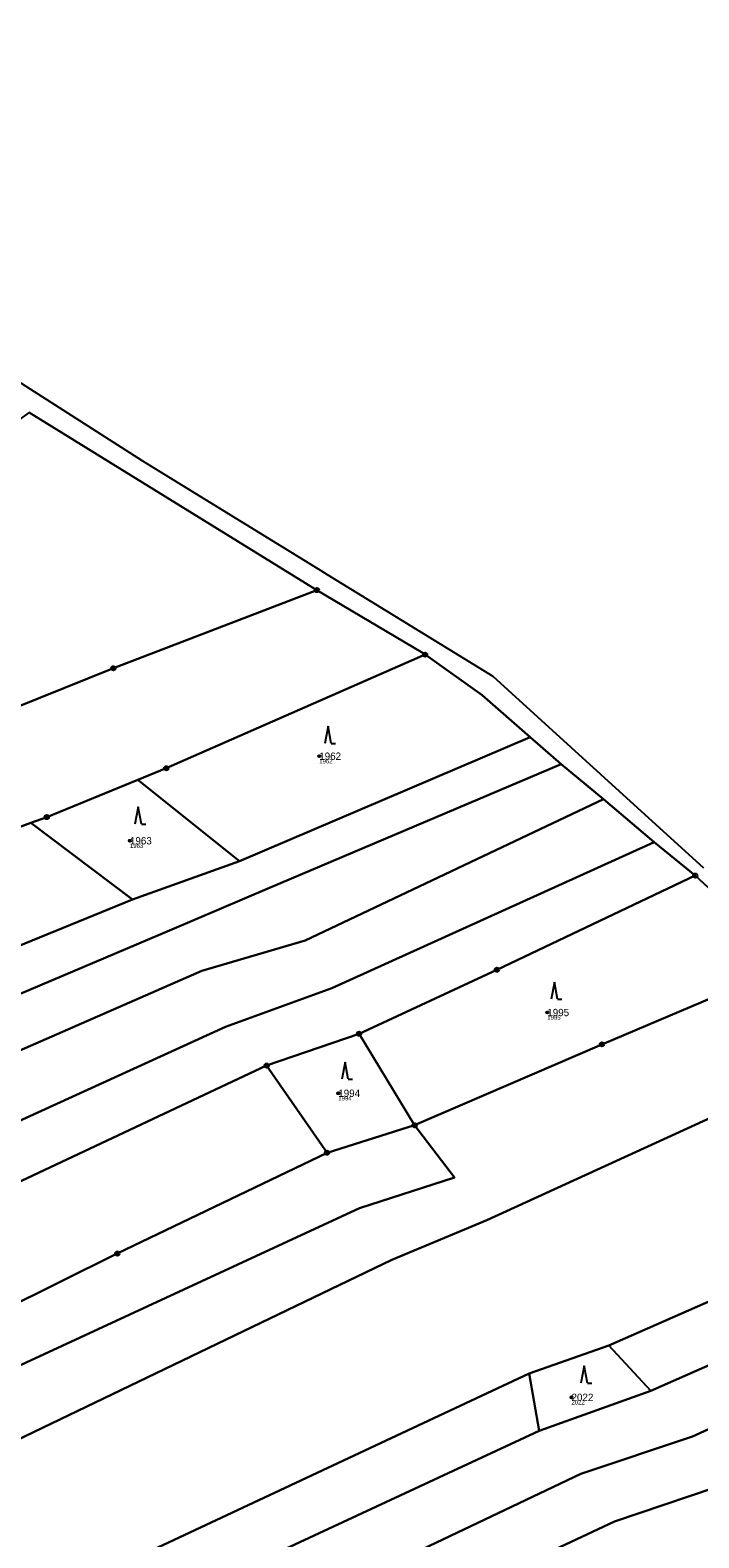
# Model space of a CAD drawing. Extents: x -761891 to -756141, y -1178507 to -1171885.
# Drawn here: x -757658.8 to -757504, y -1174410 to -1174061.3 of the extents above; entities that cross this region are included whole.
import ezdxf

# ---------------------------------------------------------------- set-up
doc = ezdxf.new("R2010")
doc.units = 0
for name, color, linetype in [('Definiční body', 7, 'Continuous'), ('Hranice parcel', 7, 'Continuous'), ('Parcelní čísla', 7, 'Continuous'), ('Polygon ku', 7, 'Continuous'), ('Polygon parcely', 7, 'Continuous'), ('Značky bodu BP', 7, 'Continuous'), ('Značky kultur', 7, 'Continuous')]:
    doc.layers.add(name, color=color, linetype=linetype)

msp = doc.modelspace()

# ---------------------------------------------------------------- linework, layer by layer
at = {"layer": 'Definiční body'}
for centre in [(-757591.84, -1174229.22), (-757635.66, -1174248.78), (-757539.06, -1174288.5), (-757587.44, -1174307.17), (-757533.45, -1174377.5)]:
    msp.add_circle(centre, 0.25, dxfattribs=at)
at = {"layer": 'Hranice parcel'}
for p, q in [((-757632.7, -1174161), (-757666.66, -1174139.31)), ((-757658.95, -1174149.72), (-757592.4, -1174190.8)), ((-757627.66, -1174164.1), (-757632.7, -1174161)), ((-757592, -1174186), (-757627.66, -1174164.1)), ((-757589.95, -1174187.26), (-757592, -1174186)), ((-757551.6, -1174210.8), (-757589.95, -1174187.26)), ((-757548.12, -1174213.96), (-757551.6, -1174210.8)), ((-757526.65, -1174233.48), (-757548.12, -1174213.96)), ((-757610.33, -1174253.5), (-757542.99, -1174224.8)), ((-757542.99, -1174224.8), (-757535.83, -1174231.03)), ((-757535.83, -1174231.03), (-757526.04, -1174239.13)), ((-757633.86, -1174234.7), (-757610.33, -1174253.5)), ((-757502.81, -1174255.14), (-757526.65, -1174233.48)), ((-757526.04, -1174239.13), (-757514.36, -1174249.12)), ((-757785.56, -1174291.44), (-757658.58, -1174244.66)), ((-757658.58, -1174244.66), (-757635.06, -1174262.35)), ((-757514.36, -1174249.12), (-757504.82, -1174256.85)), ((-757635.06, -1174262.35), (-757610.33, -1174253.5)), ((-757482.64, -1174277.29), (-757504.82, -1174256.85)), ((-757872.88, -1174359.4), (-757635.06, -1174262.35)), ((-757582.64, -1174293.42), (-757604.04, -1174300.78)), ((-757569.78, -1174314.58), (-757582.64, -1174293.42)), ((-757590.02, -1174320.92), (-757604.04, -1174300.78)), ((-757590.02, -1174320.92), (-757569.78, -1174314.58)), ((-757524.8, -1174365.52), (-757426.79, -1174322.38)), ((-757515.09, -1174375.99), (-757415.54, -1174332.1)), ((-757543.25, -1174371.98), (-757524.8, -1174365.52)), ((-757524.8, -1174365.52), (-757515.09, -1174375.99)), ((-757543.25, -1174371.98), (-757540.96, -1174385.22)), ((-757540.96, -1174385.22), (-757515.09, -1174375.99))]:
    msp.add_line(p, q, dxfattribs=at)
for points in [[(-757592.4, -1174190.8), (-757639.5, -1174208.9), (-757772.3, -1174262.3), (-757906.37, -1174316.49)], [(-757567.36, -1174205.74), (-757568.2, -1174205.2), (-757592.4, -1174190.8)], [(-757633.86, -1174234.7), (-757627.25, -1174232), (-757567.36, -1174205.74)], [(-757567.36, -1174205.74), (-757554.14, -1174215.1), (-757542.99, -1174224.8)], [(-757865.59, -1174370.83), (-757626.54, -1174269.51), (-757603.38, -1174259.69), (-757535.83, -1174231.03)], [(-757658.58, -1174244.66), (-757654.9, -1174243.3), (-757633.86, -1174234.7)], [(-757859.19, -1174382.26), (-757738.08, -1174330.88), (-757618.99, -1174278.9), (-757595.11, -1174271.83), (-757526.04, -1174239.13)], [(-757853.74, -1174393.67), (-757729.91, -1174344.84), (-757613.52, -1174291.82), (-757588.96, -1174282.85), (-757514.36, -1174249.12)], [(-757504.82, -1174256.85), (-757550.73, -1174278.6), (-757582.64, -1174293.42)], [(-757569.78, -1174314.58), (-757526.4, -1174295.86), (-757482.64, -1174277.29)], [(-757836.61, -1174456.52), (-757708.62, -1174409.82), (-757575.08, -1174345.67), (-757553.07, -1174336.53), (-757461.16, -1174294.5)], [(-757604.04, -1174300.78), (-757660.74, -1174327.45), (-757678.65, -1174335.79), (-757704.93, -1174347.92), (-757744.5, -1174366.3), (-757788.6, -1174384.08), (-757849.18, -1174407.64)], [(-757839.12, -1174443.47), (-757724.45, -1174399.36), (-757582.53, -1174333.77), (-757560.57, -1174326.68), (-757569.78, -1174314.58)], [(-757842.65, -1174427.58), (-757779.65, -1174405.43), (-757730.86, -1174387.85), (-757702.02, -1174374.15), (-757665.33, -1174357.53), (-757638.6, -1174344.27), (-757590.02, -1174320.92)], [(-757832.6, -1174529.23), (-757773.17, -1174505), (-757633.27, -1174443.65), (-757531.33, -1174395.17), (-757505.42, -1174386.53), (-757405.37, -1174340.89)], [(-757834.64, -1174544.42), (-757668.56, -1174474.18), (-757523.51, -1174406.2), (-757494.69, -1174396.51), (-757393.19, -1174351.46)], [(-757829.79, -1174499.12), (-757675.85, -1174434.02), (-757543.25, -1174371.98)], [(-757831.21, -1174514.29), (-757669.55, -1174444.98), (-757540.96, -1174385.22)]]:
    msp.add_lwpolyline(points, dxfattribs=at)
at = {"layer": 'Polygon ku'}
msp.add_lwpolyline([(-757502.81, -1174255.14), (-757526.65, -1174233.48), (-757548.12, -1174213.96), (-757551.6, -1174210.8), (-757589.95, -1174187.26), (-757592, -1174186), (-757627.66, -1174164.1), (-757632.7, -1174161), (-757666.66, -1174139.31), (-757670.2, -1174137.05), (-757710.65, -1174111.9), (-757743.82, -1174091.71), (-757773.73, -1174073.5), (-757817.81, -1174046.66)], dxfattribs=at)
at = {"layer": 'Polygon parcely'}
for points in [[(-757502.81, -1174255.14), (-757526.65, -1174233.48), (-757548.12, -1174213.96), (-757551.6, -1174210.8), (-757589.95, -1174187.26), (-757592, -1174186), (-757627.66, -1174164.1), (-757632.7, -1174161), (-757666.66, -1174139.31)], [(-757658.95, -1174149.72), (-757592.4, -1174190.8), (-757568.2, -1174205.2), (-757567.36, -1174205.74), (-757554.14, -1174215.1), (-757542.99, -1174224.8), (-757535.83, -1174231.03), (-757526.04, -1174239.13), (-757514.36, -1174249.12), (-757504.82, -1174256.85), (-757482.64, -1174277.29)]]:
    msp.add_lwpolyline(points, dxfattribs=at)
for points in [[(-757698.35, -1174177.87), (-757714.08, -1174189.06), (-757795.03, -1174243.96), (-757906.37, -1174316.49), (-757772.3, -1174262.3), (-757639.5, -1174208.9), (-757592.4, -1174190.8), (-757658.95, -1174149.72)], [(-757633.86, -1174234.7), (-757627.25, -1174232), (-757567.36, -1174205.74), (-757568.2, -1174205.2), (-757592.4, -1174190.8), (-757639.5, -1174208.9), (-757772.3, -1174262.3), (-757906.37, -1174316.49), (-757902.4, -1174321.12), (-757889.74, -1174337.31), (-757889.09, -1174338.07), (-757888.44, -1174338.83), (-757785.56, -1174291.44), (-757658.58, -1174244.66), (-757654.9, -1174243.3)], [(-757542.99, -1174224.8), (-757554.14, -1174215.1), (-757567.36, -1174205.74), (-757627.25, -1174232), (-757633.86, -1174234.7), (-757610.33, -1174253.5)], [(-757626.54, -1174269.51), (-757603.38, -1174259.69), (-757535.83, -1174231.03), (-757542.99, -1174224.8), (-757610.33, -1174253.5), (-757635.06, -1174262.35), (-757872.88, -1174359.4), (-757868.24, -1174366.1), (-757865.59, -1174370.83)], [(-757526.04, -1174239.13), (-757535.83, -1174231.03), (-757603.38, -1174259.69), (-757626.54, -1174269.51), (-757865.59, -1174370.83), (-757861.64, -1174377.88), (-757859.19, -1174382.26), (-757738.08, -1174330.88), (-757618.99, -1174278.9), (-757595.11, -1174271.83)], [(-757610.33, -1174253.5), (-757633.86, -1174234.7), (-757654.9, -1174243.3), (-757658.58, -1174244.66), (-757635.06, -1174262.35)], [(-757613.52, -1174291.82), (-757588.96, -1174282.85), (-757514.36, -1174249.12), (-757526.04, -1174239.13), (-757595.11, -1174271.83), (-757618.99, -1174278.9), (-757738.08, -1174330.88), (-757859.19, -1174382.26), (-757855.07, -1174389.61), (-757853.74, -1174393.67), (-757729.91, -1174344.84)], [(-757635.06, -1174262.35), (-757658.58, -1174244.66), (-757785.56, -1174291.44), (-757888.44, -1174338.83), (-757881.29, -1174347.23), (-757875.04, -1174356.27), (-757872.88, -1174359.4)], [(-757849.18, -1174407.64), (-757788.6, -1174384.08), (-757744.5, -1174366.3), (-757704.93, -1174347.92), (-757678.65, -1174335.79), (-757660.74, -1174327.45), (-757604.04, -1174300.78), (-757582.64, -1174293.42), (-757550.73, -1174278.6), (-757504.82, -1174256.85), (-757514.36, -1174249.12), (-757588.96, -1174282.85), (-757613.52, -1174291.82), (-757729.91, -1174344.84), (-757853.74, -1174393.67), (-757850.63, -1174403.2)], [(-757550.73, -1174278.6), (-757582.64, -1174293.42), (-757569.78, -1174314.58), (-757526.4, -1174295.86), (-757482.64, -1174277.29), (-757504.82, -1174256.85)], [(-757461.16, -1174294.5), (-757471.56, -1174286.51), (-757482.64, -1174277.29), (-757526.4, -1174295.86), (-757569.78, -1174314.58), (-757560.57, -1174326.68), (-757582.53, -1174333.77), (-757724.45, -1174399.36), (-757839.12, -1174443.47), (-757837.57, -1174451.54), (-757836.61, -1174456.52), (-757708.62, -1174409.82), (-757575.08, -1174345.67), (-757553.07, -1174336.53)], [(-757569.78, -1174314.58), (-757582.64, -1174293.42), (-757604.04, -1174300.78), (-757590.02, -1174320.92)], [(-757524.8, -1174365.52), (-757426.79, -1174322.38), (-757438.86, -1174312.47), (-757461.16, -1174294.5), (-757553.07, -1174336.53), (-757575.08, -1174345.67), (-757708.62, -1174409.82), (-757836.61, -1174456.52), (-757832.64, -1174477.13), (-757831.66, -1174482.23), (-757829.6, -1174492.92), (-757829.34, -1174494.3), (-757829.79, -1174499.12), (-757675.85, -1174434.02), (-757543.25, -1174371.98)], [(-757842.65, -1174427.58), (-757779.65, -1174405.43), (-757730.86, -1174387.85), (-757702.02, -1174374.15), (-757665.33, -1174357.53), (-757638.6, -1174344.27), (-757590.02, -1174320.92), (-757604.04, -1174300.78), (-757660.74, -1174327.45), (-757678.65, -1174335.79), (-757704.93, -1174347.92), (-757744.5, -1174366.3), (-757788.6, -1174384.08), (-757849.18, -1174407.64), (-757844.1, -1174423.16)], [(-757724.45, -1174399.36), (-757582.53, -1174333.77), (-757560.57, -1174326.68), (-757569.78, -1174314.58), (-757590.02, -1174320.92), (-757638.6, -1174344.27), (-757665.33, -1174357.53), (-757702.02, -1174374.15), (-757730.86, -1174387.85), (-757779.65, -1174405.43), (-757842.65, -1174427.58), (-757841.49, -1174431.14), (-757840.04, -1174438.69), (-757839.12, -1174443.47)], [(-757515.09, -1174375.99), (-757415.54, -1174332.1), (-757426.79, -1174322.38), (-757524.8, -1174365.52)], [(-757405.37, -1174340.89), (-757415.54, -1174332.1), (-757515.09, -1174375.99), (-757540.96, -1174385.22), (-757669.55, -1174444.98), (-757831.21, -1174514.29), (-757831.36, -1174515.94), (-757832.6, -1174529.23), (-757773.17, -1174505), (-757633.27, -1174443.65), (-757531.33, -1174395.17), (-757505.42, -1174386.53)], [(-757393.19, -1174351.46), (-757405.37, -1174340.89), (-757505.42, -1174386.53), (-757531.33, -1174395.17), (-757633.27, -1174443.65), (-757773.17, -1174505), (-757832.6, -1174529.23), (-757832.75, -1174530.8), (-757833.74, -1174541.47), (-757834.64, -1174544.42), (-757668.56, -1174474.18), (-757523.51, -1174406.2), (-757494.69, -1174396.51)], [(-757839.4, -1174560.18), (-757791.19, -1174541.49), (-757724.49, -1174512.85), (-757645.55, -1174478.95), (-757587.45, -1174452.21), (-757512.91, -1174417.9), (-757481.26, -1174404.13), (-757478.16, -1174402.78), (-757384.87, -1174360.55), (-757383.39, -1174359.89), (-757393.19, -1174351.46), (-757494.69, -1174396.51), (-757523.51, -1174406.2), (-757668.56, -1174474.18), (-757834.64, -1174544.42), (-757834.87, -1174545.19)], [(-757540.96, -1174385.22), (-757515.09, -1174375.99), (-757524.8, -1174365.52), (-757543.25, -1174371.98)], [(-757540.96, -1174385.22), (-757543.25, -1174371.98), (-757675.85, -1174434.02), (-757829.79, -1174499.12), (-757831.21, -1174514.29), (-757669.55, -1174444.98)]]:
    msp.add_lwpolyline(points, close=True, dxfattribs=at)
at = {"layer": 'Značky bodu BP'}
for centre, radius in [((-757592.4, -1174190.8), 0.5), ((-757592.4, -1174190.8), 0.0303), ((-757567.36, -1174205.74), 0.5), ((-757567.36, -1174205.74), 0.0303), ((-757639.5, -1174208.9), 0.5), ((-757639.5, -1174208.9), 0.0303), ((-757627.25, -1174232), 0.5), ((-757627.25, -1174232), 0.0303), ((-757654.9, -1174243.3), 0.5), ((-757654.9, -1174243.3), 0.0303), ((-757504.82, -1174256.85), 0.5), ((-757504.82, -1174256.85), 0.0303), ((-757550.73, -1174278.6), 0.5), ((-757550.73, -1174278.6), 0.0303), ((-757582.64, -1174293.42), 0.5), ((-757582.64, -1174293.42), 0.0303), ((-757526.4, -1174295.86), 0.5), ((-757526.4, -1174295.86), 0.0303), ((-757604.04, -1174300.78), 0.5), ((-757604.04, -1174300.78), 0.0303), ((-757569.78, -1174314.58), 0.5), ((-757569.78, -1174314.58), 0.0303), ((-757590.02, -1174320.92), 0.5), ((-757590.02, -1174320.92), 0.0303), ((-757638.6, -1174344.27), 0.5), ((-757638.6, -1174344.27), 0.0303)]:
    msp.add_circle(centre, radius, dxfattribs=at)
at = {"layer": 'Značky kultur'}
for p, q in [((-757589.81, -1174222.28), (-757590.56, -1174226.28)), ((-757589.06, -1174226.28), (-757589.81, -1174222.28)), ((-757589.06, -1174226.28), (-757588.06, -1174226.28)), ((-757633.75, -1174240.93), (-757634.5, -1174244.93)), ((-757633, -1174244.93), (-757633.75, -1174240.93)), ((-757633, -1174244.93), (-757632, -1174244.93)), ((-757537.43, -1174281.45), (-757538.18, -1174285.45)), ((-757536.68, -1174285.45), (-757537.43, -1174281.45)), ((-757536.68, -1174285.45), (-757535.68, -1174285.45)), ((-757585.87, -1174299.95), (-757586.62, -1174303.95)), ((-757585.12, -1174303.95), (-757585.87, -1174299.95)), ((-757585.12, -1174303.95), (-757584.12, -1174303.95)), ((-757530.52, -1174370.22), (-757531.27, -1174374.22)), ((-757529.77, -1174374.22), (-757530.52, -1174370.22)), ((-757529.77, -1174374.22), (-757528.77, -1174374.22))]:
    msp.add_line(p, q, dxfattribs=at)

# ---------------------------------------------------------------- texts
at = {"layer": 'Definiční body'}
for s, p in [('1962', (-757591.84, -1174230.88)), ('1963', (-757635.66, -1174250.44)), ('1995', (-757539.06, -1174290.16)), ('1994', (-757587.44, -1174308.83)), ('2022', (-757533.45, -1174379.16))]:
    msp.add_text(s, height=1, dxfattribs=at).set_placement(p)
at = {"layer": 'Parcelní čísla'}
for s, p in [('1962', (-757591.84, -1174230.07)), ('1963', (-757635.66, -1174249.63)), ('1995', (-757539.06, -1174289.35)), ('1994', (-757587.44, -1174308.02)), ('2022', (-757533.45, -1174378.35))]:
    msp.add_text(s, height=1.7, dxfattribs=at).set_placement(p)

doc.saveas('drawing.dxf')
